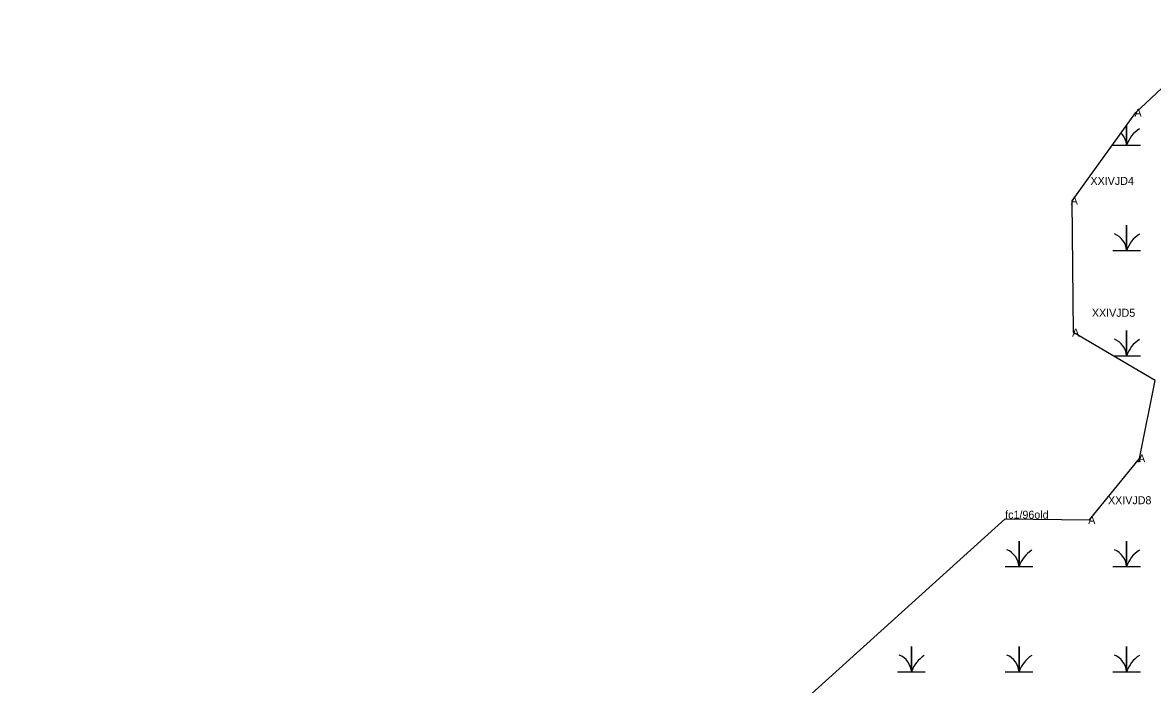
# Model space of a CAD drawing. Extents: x 2072529 to 2268796, y 436423 to 470397.
# Drawn here: x 2262129 to 2262835, y 441847 to 442261 of the extents above; entities that cross this region are included whole.
import ezdxf

# ---------------------------------------------------------------- set-up
doc = ezdxf.new("R2010")
doc.units = 0
for name, color, linetype in [('Exist Environmental Wetland Boundary', 7, 'Continuous'), ('Exist Environmental Wetland Boundary Cogo Comment', 7, 'Continuous'), ('Exist Environmental Wetland Boundary Cogo Point CELL', 7, 'Continuous'), ('Exist Hydro Swamp or Marsh', 7, 'Continuous')]:
    doc.layers.add(name, color=color, linetype=linetype)

msp = doc.modelspace()

# ---------------------------------------------------------------- linework, layer by layer
at = {"layer": 'Exist Environmental Wetland Boundary'}
msp.add_line((2262743.47, 441950.73), (2262743.47, 441950.73), dxfattribs=at)
msp.add_line((2262743.47, 441950.73), (2262743.47, 441950.73), dxfattribs=at)
for points in [[(2262743.47, 441950.73), (2262796.21, 441949.93), (2262827.45, 441988.34), (2262837.22, 442037.06), (2262786.14, 442067.04), (2262785.27, 442149.42), (2262825.15, 442204.41), (2262860.52, 442237.55), (2262886.31, 442260.67)], [(2262145.46, 440618.33), (2262129.39, 440589.72), (2262145.64, 440619.32), (2262157.85, 440638.3), (2262160.14, 440851.12), (2262143.21, 441210.89), (2262205.64, 441464.68), (2262743.47, 441950.73)]]:
    msp.add_lwpolyline(points, dxfattribs=at)
at = {"layer": 'Exist Environmental Wetland Boundary Cogo Point CELL'}
msp.add_line((2262743.47, 441950.73), (2262743.47, 441950.73), dxfattribs=at)
msp.add_line((2262743.47, 441950.73), (2262743.47, 441950.73), dxfattribs=at)
at = {"layer": 'Exist Hydro Swamp or Marsh'}
for points in [[(2262810.77, 442184.05), (2262819.37, 442184.05), (2262819.37, 442196.44)], [(2262819.37, 442196.44), (2262819.37, 442184.05), (2262827.97, 442184.05)], [(2262810.77, 442118.25), (2262819.37, 442118.25), (2262819.37, 442134.03), (2262819.37, 442118.25), (2262827.97, 442118.25)], [(2262811.01, 442052.45), (2262819.37, 442052.45), (2262819.37, 442068.23), (2262819.37, 442052.45), (2262827.97, 442052.45)], [(2262826.08, 441986.65), (2262827.97, 441986.65)], [(2262743.52, 441920.85), (2262752.12, 441920.85), (2262752.12, 441936.63), (2262752.12, 441920.85), (2262760.72, 441920.85)], [(2262810.77, 441920.85), (2262819.37, 441920.85), (2262819.37, 441936.63), (2262819.37, 441920.85), (2262827.97, 441920.85)], [(2262676.27, 441855.05), (2262684.87, 441855.05), (2262684.87, 441870.83), (2262684.87, 441855.05), (2262693.47, 441855.05)], [(2262743.52, 441855.05), (2262752.12, 441855.05), (2262752.12, 441870.83), (2262752.12, 441855.05), (2262760.72, 441855.05)], [(2262810.77, 441855.05), (2262819.37, 441855.05), (2262819.37, 441870.83), (2262819.37, 441855.05), (2262827.97, 441855.05)]]:
    msp.add_lwpolyline(points, dxfattribs=at)
for centre, radius, start, end in [((2262807.1, 442183.16), 12.3, 4.14034, 44.05239), ((2262837.61, 442177.99), 19.22, 122.12745, 161.62219), ((2262807.1, 442117.36), 12.3, 4.14034, 67.53497), ((2262837.61, 442112.19), 19.22, 122.12745, 161.62219), ((2262807.1, 442051.56), 12.3, 4.14034, 67.53497), ((2262837.61, 442046.39), 19.22, 122.12745, 161.62219), ((2262739.85, 441919.96), 12.3, 4.14034, 67.53497), ((2262770.36, 441914.79), 19.22, 122.12745, 161.62219), ((2262807.1, 441919.96), 12.3, 4.14034, 67.53497), ((2262837.61, 441914.79), 19.22, 122.12745, 161.62219), ((2262672.6, 441854.16), 12.3, 4.14034, 67.53497), ((2262703.11, 441848.99), 19.22, 122.12745, 161.62219), ((2262739.85, 441854.16), 12.3, 4.14034, 67.53497), ((2262770.36, 441848.99), 19.22, 122.12745, 161.62219), ((2262807.1, 441854.16), 12.3, 4.14034, 67.53497), ((2262837.61, 441848.99), 19.22, 122.12745, 161.62219)]:
    msp.add_arc(centre, radius, start, end, dxfattribs=at)

# ---------------------------------------------------------------- texts
at = {"layer": 'Exist Environmental Wetland Boundary Cogo Comment'}
for s, p in [('XXIVJD4 ', (2262796.78, 442159.27)), ('XXIVJD5 ', (2262797.65, 442076.88)), ('XXIVJD8 ', (2262807.73, 441959.77)), ('fc1/96old', (2262743.47, 441950.73))]:
    msp.add_text(s, height=5, dxfattribs=at).set_placement(p)
at = {"layer": 'Exist Environmental Wetland Boundary Cogo Point CELL'}
for p in [(2262824.32, 442201.91), (2262784.44, 442146.92), (2262785.31, 442064.54), (2262826.62, 441985.84), (2262795.38, 441947.43)]:
    msp.add_text('A', height=5, dxfattribs=at).set_placement(p)

doc.saveas('drawing.dxf')
